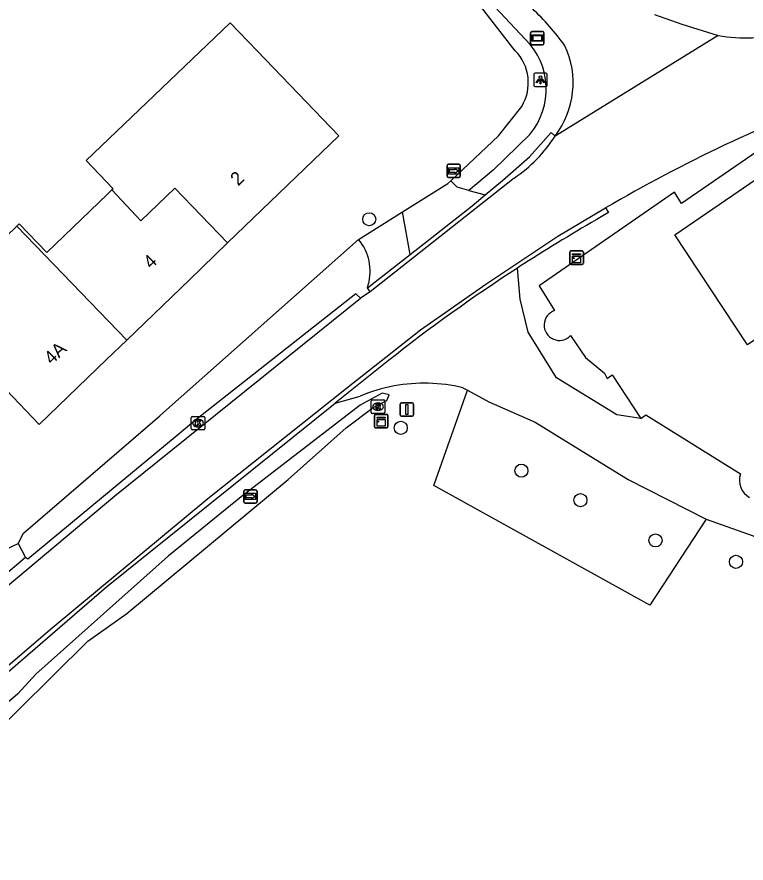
# Model space of a CAD drawing. Extents: x 164494 to 166241, y 382475 to 384494.
# Drawn here: x 165354.5 to 165408.9, y 384025.1 to 384088.3 of the extents above; entities that cross this region are included whole.
import ezdxf

# ---------------------------------------------------------------- set-up
doc = ezdxf.new("R2010")
doc.units = 0
for name, color, linetype in [('IMGEO_Berm_halfverhard', 7, 'Continuous'), ('IMGEO_Berm_open', 7, 'Continuous'), ('IMGEO_Boom', 7, 'Continuous'), ('IMGEO_Groenvoorziening', 7, 'Continuous'), ('IMGEO_Kast', 7, 'Continuous'), ('IMGEO_Kolk', 7, 'Continuous'), ('IMGEO_Lichtpunt', 7, 'Continuous'), ('IMGEO_Pand', 7, 'Continuous'), ('IMGEO_Pand_nummerreeks', 7, 'Continuous'), ('IMGEO_Rijbaan_lokaal_gesloten', 7, 'Continuous'), ('IMGEO_Rioolput', 7, 'Continuous'), ('IMGEO_Straatnaambord', 7, 'Continuous'), ('IMGEO_Verkeersbordpaal', 7, 'Continuous'), ('IMGEO_Voetpad_halfverhard', 7, 'Continuous'), ('IMGEO_Voetpad_open', 7, 'Continuous'), ('IMGEO_Waterloop', 7, 'Continuous'), ('IMGEO_Wegwijzer', 7, 'Continuous')]:
    doc.layers.add(name, color=color, linetype=linetype)

msp = doc.modelspace()

# ---------------------------------------------------------------- linework, layer by layer
at = {"layer": 'IMGEO_Berm_halfverhard'}
for points in [[(165389.436, 384074.97), (165390.73, 384076.059), (165392.734, 384077.813), (165394.369, 384079.637), (165394.648, 384079.364)], [(165398.403, 384074.002), (165398.624, 384073.651), (165398.089, 384073.33)], [(165380.649, 384068.04), (165383.832, 384070.529)], [(165392.316, 384069.823), (165392.081, 384069.671), (165391.847, 384069.519)], [(165342.457, 384029.327), (165343.149, 384029.924), (165343.032, 384030.052), (165361.191, 384045.73), (165378.251, 384059.429)]]:
    msp.add_lwpolyline(points, dxfattribs=at)
msp.add_arc((165462.902, 383960.133), 130.439, 119.79428, 122.76167, dxfattribs=at)
at = {"layer": 'IMGEO_Berm_open'}
msp.add_lwpolyline([(165355.158, 384047.926), (165353.349, 384046.386), (165353.618, 384046.006)], dxfattribs=at)
at = {"layer": 'IMGEO_Boom'}
for centre in [(165380.789, 384073.159), (165383.14, 384057.6), (165392.14, 384054.4), (165396.54, 384052.2), (165402.14, 384049.2), (165408.14, 384047.6)]:
    msp.add_circle(centre, 0.489, dxfattribs=at)
at = {"layer": 'IMGEO_Groenvoorziening'}
for points in [[(165413.421, 384078.728), (165412.998, 384079.325), (165412.511, 384080.132), (165404.074, 384074.333), (165403.548, 384075.178), (165393.462, 384068.193), (165394.614, 384066.341)], [(165379.994, 384071.652), (165383.268, 384073.701)], [(165395.797, 384064.474), (165396.928, 384062.833), (165398.326, 384061.675), (165398.534, 384061.287), (165398.894, 384061.546), (165401.043, 384058.287)], [(165405.906, 384050.785), (165401.71, 384044.364), (165385.614, 384053.302), (165388.113, 384060.405)], [(165353.783, 384048.557), (165354.194, 384048.759), (165354.605, 384048.96)]]:
    msp.add_lwpolyline(points, dxfattribs=at)
msp.add_arc((165394.97, 384065.258), 1.14, 108.1874, 316.5323, dxfattribs=at)
at = {"layer": 'IMGEO_Kast'}
for p, q in [((165395.756, 384069.867), (165395.756, 384070.708)), ((165395.756, 384070.708), (165395.756, 384069.867)), ((165395.831, 384070.792), (165396.672, 384070.792)), ((165396.672, 384070.792), (165395.831, 384070.792)), ((165396.756, 384070.717), (165396.756, 384069.876)), ((165396.756, 384069.876), (165396.756, 384070.717)), ((165396.681, 384069.792), (165395.84, 384069.792)), ((165395.84, 384069.792), (165396.681, 384069.792)), ((165381.248, 384058.601), (165382.089, 384058.601)), ((165382.089, 384058.601), (165381.248, 384058.601)), ((165381.173, 384057.676), (165381.173, 384058.517)), ((165381.173, 384058.517), (165381.173, 384057.676)), ((165382.173, 384058.526), (165382.173, 384057.685)), ((165382.173, 384057.685), (165382.173, 384058.526)), ((165382.098, 384057.601), (165381.257, 384057.601)), ((165381.257, 384057.601), (165382.098, 384057.601))]:
    msp.add_line(p, q, dxfattribs=at)
for points in [[(165395.951, 384070.582), (165396.551, 384070.582), (165396.551, 384070.497), (165395.951, 384070.497), (165395.951, 384070.582)], [(165395.951, 384070.407), (165396.551, 384070.407), (165396.551, 384069.918), (165395.951, 384069.918), (165395.951, 384070.407)], [(165381.368, 384058.391), (165381.968, 384058.391), (165381.968, 384058.306), (165381.368, 384058.306), (165381.368, 384058.391)], [(165381.368, 384058.216), (165381.968, 384058.216), (165381.968, 384057.727), (165381.368, 384057.727), (165381.368, 384058.216)]]:
    msp.add_lwpolyline(points, dxfattribs=at)
for centre in [(165396.035, 384070.256), (165381.452, 384058.065)]:
    msp.add_circle(centre, 0.0377, dxfattribs=at)
for centre, start, end in [((165395.834, 384070.714), 92.4484, 184.28452), ((165395.834, 384070.714), 92.4484, 184.28452), ((165396.678, 384070.714), 2.4484, 94.28452), ((165396.678, 384070.714), 2.4484, 94.28452), ((165395.834, 384069.87), 182.4484, 274.28452), ((165395.834, 384069.87), 182.4484, 274.28452), ((165396.678, 384069.87), 272.4484, 4.28452), ((165396.678, 384069.87), 272.4484, 4.28452), ((165381.251, 384058.523), 92.4484, 184.28452), ((165381.251, 384058.523), 92.4484, 184.28452), ((165382.095, 384058.523), 2.4484, 94.28452), ((165382.095, 384058.523), 2.4484, 94.28452), ((165381.251, 384057.679), 182.4484, 274.28452), ((165381.251, 384057.679), 182.4484, 274.28452), ((165382.095, 384057.679), 272.4484, 4.28452), ((165382.095, 384057.679), 272.4484, 4.28452)]:
    msp.add_arc(centre, 0.0779, start, end, dxfattribs=at)
at = {"layer": 'IMGEO_Kolk'}
for p, q in [((165367.52, 384057.521), (165367.52, 384058.373)), ((165367.595, 384058.447), (165368.447, 384058.447)), ((165368.008, 384058.227), (165368.033, 384058.227)), ((165368.521, 384058.373), (165368.521, 384057.521)), ((165368.447, 384057.447), (165367.595, 384057.447)), ((165368.031, 384057.667), (165368.006, 384057.667))]:
    msp.add_line(p, q, dxfattribs=at)
for points in [[(165367.52, 384057.521), (165367.52, 384058.373)], [(165367.595, 384058.447), (165368.447, 384058.447)], [(165367.841, 384058.147), (165367.964, 384058.147), (165367.964, 384057.996), (165368.094, 384058.147), (165368.258, 384058.147), (165368.112, 384057.996), (165368.265, 384057.747), (165368.113, 384057.747), (165368.028, 384057.911), (165367.964, 384057.844), (165367.964, 384057.747), (165367.841, 384057.747), (165367.841, 384058.147)], [(165368.521, 384058.373), (165368.521, 384057.521)], [(165368.447, 384057.447), (165367.595, 384057.447)]]:
    msp.add_lwpolyline(points, dxfattribs=at)
for centre, start, end in [((165367.597, 384058.371), 91.55205, 178.44795), ((165367.597, 384058.371), 91.55205, 178.44795), ((165368.445, 384058.371), 1.55205, 88.44795), ((165368.445, 384058.371), 1.55205, 88.44795), ((165367.597, 384057.523), 181.55205, 268.44795), ((165367.597, 384057.523), 181.55205, 268.44795), ((165368.445, 384057.523), 271.55205, 358.44795), ((165368.445, 384057.523), 271.55205, 358.44795)]:
    msp.add_arc(centre, 0.0765, start, end, dxfattribs=at)
for centre, major_axis, ratio, start_param, end_param in [((165368.007, 384057.947), (-0.387, 0.002), 0.722429, 4.712389, 7.853982), ((165368.032, 384057.947), (-0.39, 0.002), 0.717154, 1.570796, 4.712389)]:
    msp.add_ellipse(centre, major_axis=major_axis, ratio=ratio, start_param=start_param, end_param=end_param, dxfattribs=at)
at = {"layer": 'IMGEO_Lichtpunt'}
for p, q in [((165393.059, 384083.959), (165393.059, 384083.152)), ((165393.059, 384083.959), (165393.059, 384083.152)), ((165393.961, 384084.054), (165393.153, 384084.054)), ((165393.961, 384084.054), (165393.153, 384084.054)), ((165394.055, 384083.152), (165394.055, 384083.959)), ((165394.055, 384083.152), (165394.055, 384083.959)), ((165393.153, 384083.058), (165393.961, 384083.058)), ((165393.153, 384083.058), (165393.961, 384083.058))]:
    msp.add_line(p, q, dxfattribs=at)
for points in [[(165393.433, 384083.623), (165393.472, 384083.595), (165393.284, 384083.333), (165393.246, 384083.36), (165393.433, 384083.623)], [(165393.535, 384083.575), (165393.582, 384083.575), (165393.582, 384083.253), (165393.535, 384083.253), (165393.535, 384083.575)], [(165393.645, 384083.595), (165393.683, 384083.622), (165393.87, 384083.36), (165393.831, 384083.332), (165393.645, 384083.595)]]:
    msp.add_lwpolyline(points, dxfattribs=at)
msp.add_circle((165393.558, 384083.757), 0.0994, dxfattribs=at)
for centre, start, end in [((165393.153, 384083.959), 90, 180), ((165393.153, 384083.959), 90, 180), ((165393.961, 384083.959), 0, 90), ((165393.961, 384083.959), 0, 90), ((165393.153, 384083.152), 180, 270), ((165393.153, 384083.152), 180, 270), ((165393.961, 384083.152), 270, 0), ((165393.961, 384083.152), 270, 360)]:
    msp.add_arc(centre, 0.0946, start, end, dxfattribs=at)
at = {"layer": 'IMGEO_Pand'}
for points in [[(165370.222, 384071.391), (165378.512, 384079.379), (165372.426, 384085.728), (165370.419, 384087.822), (165359.686, 384077.533), (165361.693, 384075.439), (165361.593, 384075.344)], [(165415.596, 384080.216), (165421.157, 384072.086), (165417.913, 384069.799), (165420.915, 384066.582), (165414.624, 384060.384), (165410.357, 384064.715), (165408.991, 384063.791), (165403.577, 384071.996), (165413.421, 384078.728)], [(165354.518, 384072.645), (165354.686, 384072.807), (165356.732, 384070.685), (165361.259, 384075.024), (165361.593, 384075.344)], [(165361.593, 384075.344), (165363.752, 384073.045), (165366.29, 384075.484), (165370.222, 384071.391)], [(165362.702, 384064.146), (165361.201, 384062.699), (165356.175, 384057.856), (165352.706, 384061.457), (165347.988, 384066.354), (165354.518, 384072.645)], [(165362.702, 384064.146), (165354.518, 384072.645)], [(165370.222, 384071.391), (165367.373, 384068.646), (165362.702, 384064.146)]]:
    msp.add_lwpolyline(points, dxfattribs=at)
at = {"layer": 'IMGEO_Rijbaan_lokaal_gesloten'}
for points in [[(165402.065, 384088.445), (165404.092, 384087.709), (165406.821, 384086.869)], [(165406.821, 384086.869), (165394.648, 384079.364)], [(165391.605, 384076.232), (165387.482, 384072.953), (165380.854, 384067.745)], [(165342.196, 384029.629), (165342.774, 384030.162), (165349.337, 384036.022), (165357.153, 384042.664), (165368.742, 384052.317), (165379.087, 384060.555), (165384.606, 384064.9), (165389.473, 384068.311), (165394.851, 384071.884), (165398.403, 384074.002)], [(165380.854, 384067.745), (165380.141, 384067.277)], [(165353.778, 384045.772), (165361.803, 384052.529), (165380.141, 384067.277)]]:
    msp.add_lwpolyline(points, dxfattribs=at)
for centre, radius, start, end in [((165378.228, 384073.548), 21.259, 36.21195, 46.13939), ((165408.98, 384099.656), 12.968, 260.41552, 283.07156), ((165389.472, 384083.337), 6.525, 322.48932, 25.11949), ((165456.825, 383973.925), 115.881, 110.3071, 120.27508), ((165385.679, 384085.034), 10.611, 303.95118, 327.70031)]:
    msp.add_arc(centre, radius, start, end, dxfattribs=at)
at = {"layer": 'IMGEO_Rioolput'}
for p, q in [((165380.944, 384058.747), (165380.944, 384059.599)), ((165381.019, 384059.673), (165381.871, 384059.673)), ((165381.432, 384059.453), (165381.457, 384059.453)), ((165381.945, 384059.599), (165381.945, 384058.747)), ((165381.871, 384058.673), (165381.019, 384058.673)), ((165381.455, 384058.893), (165381.43, 384058.893))]:
    msp.add_line(p, q, dxfattribs=at)
for points in [[(165380.944, 384058.747), (165380.944, 384059.599)], [(165381.019, 384059.673), (165381.871, 384059.673)], [(165381.533, 384059.371), (165381.281, 384059.373), (165381.281, 384058.973)], [(165381.459, 384059.292), (165381.405, 384059.292), (165381.405, 384059.211)], [(165381.405, 384059.211), (165381.457, 384059.211)], [(165381.945, 384059.599), (165381.945, 384058.747)], [(165381.871, 384058.673), (165381.019, 384058.673)], [(165381.281, 384058.973), (165381.405, 384058.973), (165381.405, 384059.135), (165381.416, 384059.135)], [(165381.463, 384059.106), (165381.534, 384058.973), (165381.674, 384058.973), (165381.609, 384059.099)]]:
    msp.add_lwpolyline(points, dxfattribs=at)
for centre, radius, start, end in [((165381.021, 384059.597), 0.0765, 91.55205, 178.44795), ((165381.021, 384059.597), 0.0765, 91.55205, 178.44795), ((165381.441, 384059.4), 0.19, 274.7715, 282.96867), ((165381.465, 384059.196), 0.0964, 77.00612, 93.18647), ((165381.479, 384059.253), 0.0378, 276.66336, 79.67722), ((165381.532, 384059.261), 0.109, 350.36119, 89.41601), ((165381.53, 384059.261), 0.112, 277.58423, 350.98172), ((165381.869, 384059.597), 0.0765, 1.55205, 88.44795), ((165381.869, 384059.597), 0.0765, 1.55205, 88.44795), ((165381.021, 384058.749), 0.0765, 181.55205, 268.44795), ((165381.021, 384058.749), 0.0765, 181.55205, 268.44795), ((165381.415, 384059.082), 0.0533, 26.02933, 88.69889), ((165381.514, 384059.046), 0.108, 29.51342, 73.79051), ((165381.869, 384058.749), 0.0765, 271.55205, 358.44795), ((165381.869, 384058.749), 0.0765, 271.55205, 358.44795)]:
    msp.add_arc(centre, radius, start, end, dxfattribs=at)
for centre, major_axis, ratio, start_param, end_param in [((165381.431, 384059.173), (-0.387, 0.002), 0.722429, 4.712389, 7.853982), ((165381.456, 384059.173), (-0.39, 0.002), 0.717154, 1.570796, 4.712389)]:
    msp.add_ellipse(centre, major_axis=major_axis, ratio=ratio, start_param=start_param, end_param=end_param, dxfattribs=at)
at = {"layer": 'IMGEO_Straatnaambord'}
for p, q in [((165392.825, 384086.272), (165392.825, 384087.072)), ((165392.825, 384087.072), (165392.825, 384086.272)), ((165392.925, 384087.172), (165393.715, 384087.172)), ((165393.715, 384087.172), (165392.925, 384087.172)), ((165393.815, 384087.072), (165393.815, 384086.272)), ((165393.815, 384086.272), (165393.815, 384087.072)), ((165393.715, 384086.172), (165392.925, 384086.172)), ((165392.925, 384086.172), (165393.715, 384086.172))]:
    msp.add_line(p, q, dxfattribs=at)
for points in [[(165392.926, 384086.904), (165393.714, 384086.904), (165393.714, 384086.44), (165392.926, 384086.44), (165392.926, 384086.904)], [(165392.991, 384086.839), (165392.991, 384086.505), (165393.649, 384086.505), (165393.649, 384086.839), (165392.991, 384086.839)]]:
    msp.add_lwpolyline(points, dxfattribs=at)
for centre, start, end in [((165392.925, 384087.072), 90, 180), ((165392.925, 384087.072), 90, 180), ((165393.715, 384087.072), 0, 90), ((165393.715, 384087.072), 360, 90), ((165392.925, 384086.272), 180, 270), ((165392.925, 384086.272), 180, 270), ((165393.715, 384086.272), 270, 0), ((165393.715, 384086.272), 270, 0)]:
    msp.add_arc(centre, 0.1, start, end, dxfattribs=at)
at = {"layer": 'IMGEO_Verkeersbordpaal'}
for p, q in [((165383.103, 384058.572), (165383.103, 384059.372)), ((165383.103, 384059.372), (165383.103, 384058.572)), ((165383.203, 384059.472), (165383.993, 384059.472)), ((165383.993, 384059.472), (165383.203, 384059.472)), ((165384.093, 384059.372), (165384.093, 384058.572)), ((165384.093, 384058.572), (165384.093, 384059.372)), ((165383.993, 384058.472), (165383.203, 384058.472)), ((165383.203, 384058.472), (165383.993, 384058.472))]:
    msp.add_line(p, q, dxfattribs=at)
msp.add_lwpolyline([(165383.523, 384059.347), (165383.673, 384059.347), (165383.673, 384058.597), (165383.523, 384058.597), (165383.523, 384059.347)], dxfattribs=at)
for centre, start, end in [((165383.203, 384059.372), 90, 180), ((165383.203, 384059.372), 90, 180), ((165383.993, 384059.372), 0, 90), ((165383.993, 384059.372), 360, 90), ((165383.203, 384058.572), 180, 270), ((165383.203, 384058.572), 180, 270), ((165383.993, 384058.572), 270, 0), ((165383.993, 384058.572), 270, 0)]:
    msp.add_arc(centre, 0.1, start, end, dxfattribs=at)
at = {"layer": 'IMGEO_Voetpad_halfverhard'}
for points in [[(165401.043, 384058.287), (165399.265, 384058.57), (165394.748, 384061.318), (165392.645, 384064.723), (165392.047, 384067.198), (165391.847, 384069.519)], [(165382.228, 384062.623), (165378.251, 384059.429)], [(165387.776, 384060.588), (165388.113, 384060.405)], [(165378.251, 384059.429), (165380.105, 384059.954)], [(165388.113, 384060.405), (165389.703, 384059.542), (165393.172, 384058.027), (165400.098, 384053.736), (165405.906, 384050.785)], [(165401.043, 384058.287), (165401.42, 384058.556), (165408.472, 384054.156)], [(165405.906, 384050.785), (165409.423, 384049.542), (165424.443, 384042.436)]]:
    msp.add_lwpolyline(points, dxfattribs=at)
for centre, radius, start, end in [((165462.493, 383960.82), 129.639, 123.02094, 128.25363), ((165384.913, 384048.624), 12.308, 100.59261, 112.99168), ((165384.899, 384048.625), 12.304, 76.4753, 100.52981), ((165409.863, 384053.686), 1.468, 161.33029, 241.26826)]:
    msp.add_arc(centre, radius, start, end, dxfattribs=at)
at = {"layer": 'IMGEO_Voetpad_open'}
for points in [[(165383.268, 384073.701), (165386.651, 384075.818), (165386.877, 384076.031)], [(165388.208, 384075.306), (165387.345, 384075.542), (165386.877, 384076.031)], [(165383.832, 384070.529), (165388.458, 384074.147), (165389.436, 384074.97)], [(165388.208, 384075.306), (165389.436, 384074.97)], [(165383.832, 384070.529), (165383.268, 384073.701)], [(165354.605, 384048.96), (165354.993, 384049.748), (165365.174, 384058.493), (165365.22, 384058.534), (165379.994, 384071.652)], [(165380.649, 384068.04), (165380.718, 384068.254)], [(165380.854, 384067.745), (165380.649, 384068.04)], [(165380.141, 384067.277), (165379.794, 384067.601), (165367.867, 384058.185), (165366.467, 384057.026), (165355.319, 384047.804), (165355.158, 384047.926)], [(165354.605, 384048.96), (165355.158, 384047.926)]]:
    msp.add_lwpolyline(points, dxfattribs=at)
msp.add_arc((165377.139, 384069.268), 3.72, 344.18976, 39.86614, dxfattribs=at)
at = {"layer": 'IMGEO_Waterloop'}
for points in [[(165309.079, 384171.594), (165309.118, 384171.918), (165309.264, 384172.258), (165309.556, 384172.648), (165310.026, 384172.859), (165310.432, 384172.859), (165310.986, 384172.785), (165318.076, 384165.691), (165335.465, 384147.522), (165338.933, 384143.148), (165341.909, 384140.37), (165351.373, 384130.199), (165354.29, 384127.521), (165356.547, 384124.817), (165358.298, 384122.953), (165392.452, 384086.579)], [(165391.678, 384085.733), (165388.411, 384089.95), (165382.449, 384096.307), (165369.932, 384109.251)], [(165386.877, 384076.031), (165390.423, 384079.385), (165392.167, 384081.577)], [(165392.761, 384079.482), (165390.041, 384076.822), (165388.208, 384075.306)], [(165348.876, 384023.417), (165343.024, 384025.615), (165346.76, 384028.762), (165359.803, 384041.672), (165362.707, 384043.753), (165374.751, 384053.736), (165379.062, 384057.607), (165381.07, 384059.101), (165382.106, 384059.628), (165382.283, 384060.069), (165381.762, 384060.186), (165380.109, 384059.294), (165371.241, 384052.452), (165365.795, 384048.014), (165355.922, 384039.225), (165354.573, 384037.755), (165333.093, 384019.286)]]:
    msp.add_lwpolyline(points, dxfattribs=at)
for centre, radius, start, end in [((165388.729, 384082.862), 5.261, 320.03276, 44.95335), ((165389.234, 384083.339), 3.421, 329.01008, 44.41119)]:
    msp.add_arc(centre, radius, start, end, dxfattribs=at)
at = {"layer": 'IMGEO_Wegwijzer'}
for p, q in [((165386.592, 384076.364), (165386.592, 384077.164)), ((165386.592, 384077.164), (165386.592, 384076.364)), ((165386.692, 384077.264), (165387.482, 384077.264)), ((165387.482, 384077.264), (165386.692, 384077.264)), ((165387.582, 384077.164), (165387.582, 384076.364)), ((165387.582, 384076.364), (165387.582, 384077.164)), ((165387.482, 384076.264), (165386.692, 384076.264)), ((165386.692, 384076.264), (165387.482, 384076.264)), ((165371.428, 384052.083), (165371.428, 384052.883)), ((165371.428, 384052.883), (165371.428, 384052.083)), ((165371.528, 384052.983), (165372.318, 384052.983)), ((165372.318, 384052.983), (165371.528, 384052.983)), ((165372.418, 384052.883), (165372.418, 384052.083)), ((165372.418, 384052.083), (165372.418, 384052.883)), ((165372.318, 384051.983), (165371.528, 384051.983)), ((165371.528, 384051.983), (165372.318, 384051.983))]:
    msp.add_line(p, q, dxfattribs=at)
for points in [[(165386.693, 384076.996), (165387.481, 384076.996), (165387.481, 384076.532), (165386.693, 384076.532), (165386.693, 384076.996)], [(165386.758, 384076.848), (165386.758, 384076.764), (165386.758, 384076.68), (165387.169, 384076.68), (165387.169, 384076.597), (165387.416, 384076.764), (165387.169, 384076.931), (165387.169, 384076.848), (165386.758, 384076.848)], [(165371.529, 384052.715), (165372.317, 384052.715), (165372.317, 384052.251), (165371.529, 384052.251), (165371.529, 384052.715)], [(165371.594, 384052.567), (165371.594, 384052.483), (165371.594, 384052.399), (165372.005, 384052.399), (165372.005, 384052.316), (165372.252, 384052.483), (165372.005, 384052.65), (165372.005, 384052.567), (165371.594, 384052.567)]]:
    msp.add_lwpolyline(points, dxfattribs=at)
for centre, start, end in [((165386.692, 384077.164), 90, 180), ((165386.692, 384077.164), 90, 180), ((165387.482, 384077.164), 0, 90), ((165387.482, 384077.164), 360, 90), ((165386.692, 384076.364), 180, 270), ((165386.692, 384076.364), 180, 270), ((165387.482, 384076.364), 270, 0), ((165387.482, 384076.364), 270, 0), ((165371.528, 384052.883), 90, 180), ((165371.528, 384052.883), 90, 180), ((165372.318, 384052.883), 0, 90), ((165372.318, 384052.883), 360, 90), ((165371.528, 384052.083), 180, 270), ((165371.528, 384052.083), 180, 270), ((165372.318, 384052.083), 270, 0), ((165372.318, 384052.083), 270, 0)]:
    msp.add_arc(centre, 0.1, start, end, dxfattribs=at)

# ---------------------------------------------------------------- texts
at = {"layer": 'IMGEO_Pand_nummerreeks'}
for s, rotation, p in [('2', 44.19796, (165371.012, 384075.6)), ('4', 43.93645, (165364.518, 384069.395)), ('4A', 43.93739, (165357.111, 384062.257))]:
    msp.add_text(s, height=1, rotation=rotation, dxfattribs=at).set_placement(p)

doc.saveas('drawing.dxf')
